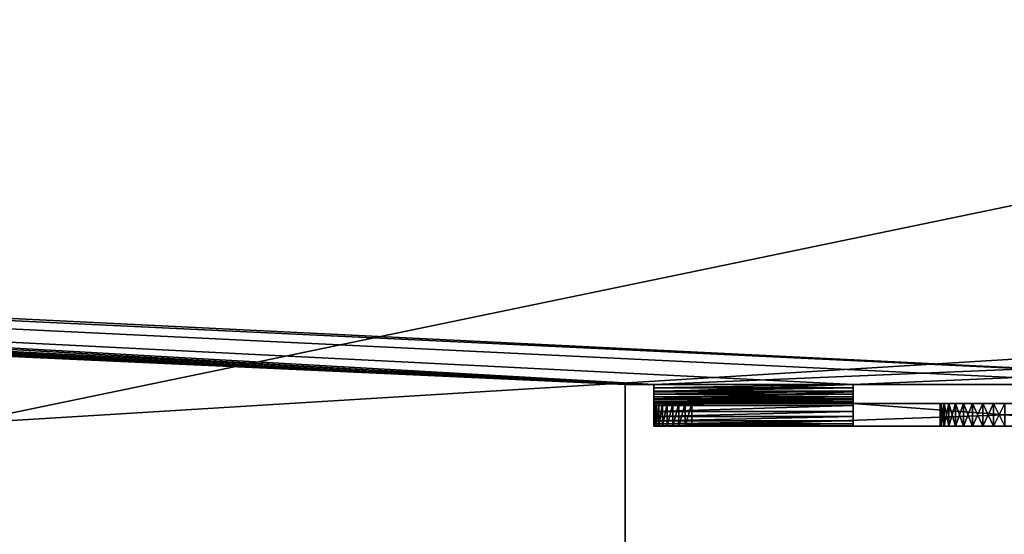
# Model space of a CAD drawing. Extents: x 3 to 600, y 3 to 274.
# Tile 260 of 622: x 276 to 301, y 246 to 259. Entities that reach past the tile are written whole.
import ezdxf

# ---------------------------------------------------------------- set-up
doc = ezdxf.new("R2010")
doc.units = 0

msp = doc.modelspace()

# ---------------------------------------------------------------- linework, layer by layer
for points in [[(346.360016, 263.709991, 20.949999), (256.610016, 263.709991, 20.949999), (256.610016, 245.084976, 20.949999)], [(346.360016, 263.709991, 20.949999), (256.610016, 245.084976, 20.949999), (346.360016, 245.084976, 20.949999)], [(346.360016, 263.709991, 19.949999), (346.360016, 245.084976, 19.949999), (256.610016, 245.084976, 19.949999)], [(346.360016, 263.709991, 19.949999), (256.610016, 245.084976, 19.949999), (256.610016, 263.709991, 19.949999)], [(346.360016, 263.709991, 272.950012), (256.610016, 263.709991, 272.950012), (256.610016, 245.084976, 272.950012)], [(346.360016, 263.709991, 272.950012), (256.610016, 245.084976, 272.950012), (346.360016, 245.084976, 272.950012)], [(346.360016, 263.709991, 271.950012), (346.360016, 245.084976, 271.950012), (256.610016, 245.084976, 271.950012)], [(346.360016, 263.709991, 271.950012), (256.610016, 245.084976, 271.950012), (256.610016, 263.709991, 271.950012)], [(63.834236, 261.854919, 256.950012), (538.984985, 262.709991, 256.950012), (310.735016, 249.709976, 256.950012)], [(291.485016, 234.309982, 257.549988), (63.985004, 262.709991, 257.549988), (63.947021, 262.275848, 257.549988)], [(291.485016, 249.709976, 257.549988), (292.235016, 249.709976, 257.549988), (63.985004, 262.709991, 257.549988)], [(63.985004, 262.709991, 257.549988), (292.235016, 249.709976, 257.549988), (541.484985, 260.209991, 257.549988)], [(291.485016, 249.709976, 257.549988), (63.985004, 262.709991, 257.549988), (291.485016, 234.309982, 257.549988)], [(291.485016, 234.309982, 257.549988), (63.947021, 262.275848, 257.549988), (63.834236, 261.854919, 257.549988)], [(63.834236, 261.854919, 256.950012), (310.735016, 249.709976, 256.950012), (63.65007, 261.459991, 256.950012)], [(63.834236, 261.854919, 257.549988), (63.65007, 261.459991, 257.549988), (291.485016, 234.309982, 257.549988)], [(291.485016, 249.709976, 256.950012), (63.40012, 261.103027, 256.950012), (63.65007, 261.459991, 256.950012)], [(291.485016, 234.309982, 257.549988), (63.65007, 261.459991, 257.549988), (63.40012, 261.103027, 257.549988)], [(63.65007, 261.459991, 256.950012), (310.735016, 249.709976, 256.950012), (305.485016, 249.709976, 256.950012)], [(63.65007, 261.459991, 256.950012), (305.485016, 249.709976, 256.950012), (297.485016, 249.709976, 256.950012)], [(291.485016, 249.709976, 256.950012), (63.65007, 261.459991, 256.950012), (292.235016, 249.709976, 256.950012)], [(292.235016, 249.709976, 256.950012), (63.65007, 261.459991, 256.950012), (297.485016, 249.709976, 256.950012)], [(291.485016, 234.309982, 257.549988), (63.40012, 261.103027, 257.549988), (38.785011, 234.309982, 257.549988)], [(63.09198, 260.794861, 256.950012), (63.40012, 261.103027, 256.950012), (291.485016, 249.709976, 256.950012)], [(291.485016, 249.709976, 256.950012), (62.735004, 260.544922, 256.950012), (63.09198, 260.794861, 256.950012)], [(291.485016, 249.709976, 256.950012), (62.34005, 260.360748, 256.950012), (62.735004, 260.544922, 256.950012)], [(61.485008, 260.209991, 256.950012), (291.485016, 234.309982, 256.950012), (38.785011, 234.309982, 256.950012)], [(563.484985, 234.309982, 35.349995), (39.485008, 234.309982, 35.349995), (461.985016, 260.209991, 35.349995)], [(461.985016, 260.209991, 35.349995), (39.485008, 234.309982, 35.349995), (140.985001, 260.209991, 35.349995)], [(39.485008, 234.309982, 35.949997), (563.484985, 234.309982, 35.949997), (461.985016, 260.209991, 35.949997)], [(461.985016, 260.209991, 35.949997), (140.985001, 260.209991, 35.949997), (39.485008, 234.309982, 35.949997)], [(291.485016, 249.709976, 256.950012), (61.485008, 260.209991, 256.950012), (61.919125, 260.247955, 256.950012)], [(291.485016, 249.709976, 256.950012), (291.485016, 234.309982, 256.950012), (61.485008, 260.209991, 256.950012)], [(61.919125, 260.247955, 256.950012), (62.34005, 260.360748, 256.950012), (291.485016, 249.709976, 256.950012)], [(541.484985, 260.209991, 257.549988), (292.235016, 249.709976, 257.549988), (297.485016, 249.709976, 257.549988)], [(297.485016, 249.709976, 257.549988), (305.485016, 249.709976, 257.549988), (541.484985, 260.209991, 257.549988)], [(292.235016, 249.709976, 257.549988), (291.485016, 249.709976, 257.549988), (292.235016, 249.709976, 256.950012)], [(292.235016, 249.709976, 256.950012), (291.485016, 249.709976, 257.549988), (291.485016, 249.709976, 256.950012)], [(291.485016, 234.309982, 257.549988), (291.485016, 234.309982, 256.950012), (291.485016, 249.709976, 257.549988)], [(291.485016, 249.709976, 257.549988), (291.485016, 234.309982, 256.950012), (291.485016, 249.709976, 256.950012)], [(297.485016, 249.709976, 257.549988), (292.235016, 249.709976, 257.549988), (292.235016, 249.518967, 257.533295)], [(297.485016, 249.709976, 257.549988), (292.235016, 249.518967, 257.533295), (297.485016, 249.518967, 257.533295)], [(297.485016, 249.623154, 256.942413), (292.235016, 249.623154, 256.942413), (297.485016, 249.709976, 256.950012)], [(297.485016, 249.709976, 256.950012), (292.235016, 249.623154, 256.942413), (292.235016, 249.709976, 256.950012)], [(292.235016, 249.623154, 256.942413), (292.235016, 249.518967, 257.533295), (292.235016, 249.709976, 256.950012)], [(292.235016, 249.709976, 256.950012), (292.235016, 249.518967, 257.533295), (292.235016, 249.709976, 257.549988)], [(297.485016, 249.538971, 256.919861), (292.235016, 249.538971, 256.919861), (297.485016, 249.623154, 256.942413)], [(297.485016, 249.623154, 256.942413), (292.235016, 249.538971, 256.919861), (292.235016, 249.623154, 256.942413)], [(292.235016, 249.538971, 256.919861), (292.235016, 249.333755, 257.483673), (292.235016, 249.623154, 256.942413)], [(292.235016, 249.623154, 256.942413), (292.235016, 249.333755, 257.483673), (292.235016, 249.518967, 257.533295)], [(297.485016, 249.709976, 257.549988), (297.485016, 249.709976, 256.950012), (305.485016, 249.709976, 257.549988)], [(305.485016, 249.709976, 257.549988), (297.485016, 249.709976, 256.950012), (305.485016, 249.709976, 256.950012)], [(297.485016, 249.709976, 256.950012), (297.485016, 249.709976, 257.549988), (297.485016, 249.623154, 256.942413)], [(297.485016, 249.623154, 256.942413), (297.485016, 249.709976, 257.549988), (297.485016, 249.518967, 257.533295)], [(297.485016, 249.623154, 256.942413), (297.485016, 249.518967, 257.533295), (297.485016, 249.538971, 256.919861)], [(297.485016, 249.459976, 256.882996), (292.235016, 249.459976, 256.882996), (297.485016, 249.538971, 256.919861)], [(297.485016, 249.538971, 256.919861), (292.235016, 249.459976, 256.882996), (292.235016, 249.538971, 256.919861)], [(292.235016, 249.459976, 256.882996), (292.235016, 249.159988, 257.402618), (292.235016, 249.538971, 256.919861)], [(292.235016, 249.538971, 256.919861), (292.235016, 249.159988, 257.402618), (292.235016, 249.333755, 257.483673)], [(297.485016, 249.518967, 257.533295), (292.235016, 249.518967, 257.533295), (292.235016, 249.333755, 257.483673)], [(297.485016, 249.518967, 257.533295), (292.235016, 249.333755, 257.483673), (297.485016, 249.333755, 257.483673)], [(297.485016, 249.388596, 256.833008), (292.235016, 249.388596, 256.833008), (297.485016, 249.459976, 256.882996)], [(297.485016, 249.459976, 256.882996), (292.235016, 249.388596, 256.833008), (292.235016, 249.459976, 256.882996)], [(292.235016, 249.388596, 256.833008), (292.235016, 249.002914, 257.292633), (292.235016, 249.459976, 256.882996)], [(292.235016, 249.459976, 256.882996), (292.235016, 249.002914, 257.292633), (292.235016, 249.159988, 257.402618)], [(297.485016, 249.326965, 256.771393), (292.235016, 249.326965, 256.771393), (297.485016, 249.388596, 256.833008)], [(297.485016, 249.388596, 256.833008), (292.235016, 249.326965, 256.771393), (292.235016, 249.388596, 256.833008)], [(292.235016, 249.326965, 256.771393), (292.235016, 248.86734, 257.157074), (292.235016, 249.388596, 256.833008)], [(292.235016, 249.388596, 256.833008), (292.235016, 248.86734, 257.157074), (292.235016, 249.002914, 257.292633)], [(297.485016, 249.333755, 257.483673), (292.235016, 249.333755, 257.483673), (292.235016, 249.159988, 257.402618)], [(297.485016, 249.333755, 257.483673), (292.235016, 249.159988, 257.402618), (297.485016, 249.159988, 257.402618)], [(297.485016, 249.276962, 256.700012), (292.235016, 249.276962, 256.700012), (297.485016, 249.326965, 256.771393)], [(297.485016, 249.326965, 256.771393), (292.235016, 249.276962, 256.700012), (292.235016, 249.326965, 256.771393)], [(292.235016, 249.276962, 256.700012), (292.235016, 248.757355, 257), (292.235016, 249.326965, 256.771393)], [(292.235016, 249.326965, 256.771393), (292.235016, 248.757355, 257), (292.235016, 248.86734, 257.157074)], [(297.485016, 249.538971, 256.919861), (297.485016, 249.518967, 257.533295), (297.485016, 249.333755, 257.483673)], [(297.485016, 249.538971, 256.919861), (297.485016, 249.333755, 257.483673), (297.485016, 249.459976, 256.882996)], [(297.485016, 249.459976, 256.882996), (297.485016, 249.333755, 257.483673), (297.485016, 249.159988, 257.402618)], [(297.485016, 249.459976, 256.882996), (297.485016, 249.159988, 257.402618), (297.485016, 249.388596, 256.833008)], [(297.485016, 249.388596, 256.833008), (297.485016, 249.159988, 257.402618), (297.485016, 249.002914, 257.292633)], [(297.485016, 249.388596, 256.833008), (297.485016, 249.002914, 257.292633), (297.485016, 249.326965, 256.771393)], [(297.485016, 249.326965, 256.771393), (297.485016, 249.002914, 257.292633), (297.485016, 248.86734, 257.157074)], [(297.485016, 249.326965, 256.771393), (297.485016, 248.86734, 257.157074), (297.485016, 249.276962, 256.700012)], [(297.485016, 249.240143, 256.621002), (292.235016, 249.240143, 256.621002), (297.485016, 249.276962, 256.700012)], [(297.485016, 249.276962, 256.700012), (292.235016, 249.240143, 256.621002), (292.235016, 249.276962, 256.700012)], [(292.235016, 249.240143, 256.621002), (292.235016, 248.676315, 256.826233), (292.235016, 249.276962, 256.700012)], [(292.235016, 249.276962, 256.700012), (292.235016, 248.676315, 256.826233), (292.235016, 248.757355, 257)], [(297.485016, 249.217575, 256.536804), (292.235016, 249.217575, 256.536804), (297.485016, 249.240143, 256.621002)], [(297.485016, 249.240143, 256.621002), (292.235016, 249.217575, 256.536804), (292.235016, 249.240143, 256.621002)], [(292.235016, 249.217575, 256.536804), (292.235016, 248.626694, 256.641022), (292.235016, 249.240143, 256.621002)], [(292.235016, 249.240143, 256.621002), (292.235016, 248.626694, 256.641022), (292.235016, 248.676315, 256.826233)], [(297.485016, 249.209976, 256.450012), (292.235016, 249.209976, 256.450012), (297.485016, 249.217575, 256.536804)], [(297.485016, 249.217575, 256.536804), (292.235016, 249.209976, 256.450012), (292.235016, 249.217575, 256.536804)], [(292.235016, 249.209976, 256.450012), (292.235016, 248.609985, 256.450012), (292.235016, 249.217575, 256.536804)], [(292.235016, 249.217575, 256.536804), (292.235016, 248.609985, 256.450012), (292.235016, 248.626694, 256.641022)], [(292.235016, 248.609985, 240.550003), (292.235016, 248.609985, 256.450012), (292.235016, 249.209976, 240.550003)], [(292.235016, 249.209976, 240.550003), (292.235016, 248.609985, 256.450012), (292.235016, 249.209976, 256.450012)], [(300.392273, 249.209976, 246.252274), (300.182739, 249.209976, 246.04274), (292.235016, 249.209976, 256.450012)], [(297.485016, 249.209976, 256.450012), (300.903564, 249.209976, 246.54747), (292.235016, 249.209976, 256.450012)], [(292.235016, 249.209976, 256.450012), (300.903564, 249.209976, 246.54747), (300.63501, 249.209976, 246.422241)], [(292.235016, 249.209976, 256.450012), (300.63501, 249.209976, 246.422241), (300.392273, 249.209976, 246.252274)], [(299.785004, 249.209976, 244.949997), (299.810822, 249.209976, 244.6548), (292.235016, 249.209976, 240.550003)], [(292.235016, 249.209976, 240.550003), (299.810822, 249.209976, 244.6548), (299.887512, 249.209976, 244.368561)], [(292.235016, 249.209976, 240.550003), (299.887512, 249.209976, 244.368561), (292.250183, 249.209976, 240.376358)], [(300.182739, 249.209976, 246.04274), (300.012756, 249.209976, 245.800003), (292.235016, 249.209976, 256.450012)], [(292.235016, 249.209976, 256.450012), (300.012756, 249.209976, 245.800003), (299.887512, 249.209976, 245.531433)], [(292.235016, 249.209976, 256.450012), (299.887512, 249.209976, 245.531433), (292.235016, 249.209976, 240.550003)], [(292.235016, 249.209976, 240.550003), (299.887512, 249.209976, 245.531433), (299.810822, 249.209976, 245.245209)], [(292.235016, 249.209976, 240.550003), (299.810822, 249.209976, 245.245209), (299.785004, 249.209976, 244.949997)], [(292.235016, 248.609985, 240.550003), (292.235016, 249.209976, 240.550003), (292.250183, 249.209976, 240.376358)], [(292.235016, 248.609985, 240.550003), (292.250183, 249.209976, 240.376358), (292.250183, 248.609985, 240.376358)], [(297.485016, 249.159988, 257.402618), (292.235016, 249.159988, 257.402618), (292.235016, 249.002914, 257.292633)], [(297.485016, 249.159988, 257.402618), (292.235016, 249.002914, 257.292633), (297.485016, 249.002914, 257.292633)], [(292.250183, 249.209976, 240.376358), (299.887512, 249.209976, 244.368561), (292.295319, 249.209976, 240.207977)], [(292.250183, 248.609985, 240.376358), (292.250183, 249.209976, 240.376358), (292.295319, 249.209976, 240.207977)], [(292.250183, 248.609985, 240.376358), (292.295319, 249.209976, 240.207977), (292.295319, 248.609985, 240.207977)], [(299.887512, 249.209976, 244.368561), (292.368988, 249.209976, 240.050003), (292.295319, 249.209976, 240.207977)], [(292.295319, 248.609985, 240.207977), (292.295319, 249.209976, 240.207977), (292.368988, 249.209976, 240.050003)], [(292.295319, 248.609985, 240.207977), (292.368988, 249.209976, 240.050003), (292.368988, 248.609985, 240.050003)], [(299.887512, 249.209976, 244.368561), (292.468964, 249.209976, 239.907211), (292.368988, 249.209976, 240.050003)], [(292.368988, 248.609985, 240.050003), (292.368988, 249.209976, 240.050003), (292.468964, 249.209976, 239.907211)], [(292.368988, 248.609985, 240.050003), (292.468964, 249.209976, 239.907211), (292.468964, 248.609985, 239.907211)], [(300.012756, 249.209976, 244.099991), (292.592224, 249.209976, 239.783951), (292.468964, 249.209976, 239.907211)], [(300.012756, 249.209976, 244.099991), (292.468964, 249.209976, 239.907211), (299.887512, 249.209976, 244.368561)], [(292.468964, 248.609985, 239.907211), (292.468964, 249.209976, 239.907211), (292.592224, 249.209976, 239.783951)], [(292.468964, 248.609985, 239.907211), (292.592224, 249.209976, 239.783951), (292.592224, 248.609985, 239.783951)], [(292.735016, 249.209976, 239.683975), (292.592224, 249.209976, 239.783951), (300.012756, 249.209976, 244.099991)], [(292.592224, 248.609985, 239.783951), (292.592224, 249.209976, 239.783951), (292.735016, 249.209976, 239.683975)], [(292.592224, 248.609985, 239.783951), (292.735016, 249.209976, 239.683975), (292.735016, 248.609985, 239.683975)], [(292.892975, 249.209976, 239.610306), (292.735016, 249.209976, 239.683975), (300.012756, 249.209976, 244.099991)], [(292.735016, 248.609985, 239.683975), (292.735016, 249.209976, 239.683975), (292.892975, 249.209976, 239.610306)], [(292.735016, 248.609985, 239.683975), (292.892975, 249.209976, 239.610306), (292.892975, 248.609985, 239.610306)], [(300.012756, 249.209976, 244.099991), (293.06134, 249.209976, 239.565201), (292.892975, 249.209976, 239.610306)], [(292.892975, 248.609985, 239.610306), (292.892975, 249.209976, 239.610306), (293.06134, 249.209976, 239.565201)], [(292.892975, 248.609985, 239.610306), (293.06134, 249.209976, 239.565201), (293.06134, 248.609985, 239.565201)], [(300.012756, 249.209976, 244.099991), (293.235016, 249.209976, 239.549988), (293.06134, 249.209976, 239.565201)], [(293.06134, 248.609985, 239.565201), (293.06134, 249.209976, 239.565201), (293.235016, 249.209976, 239.549988)], [(293.06134, 248.609985, 239.565201), (293.235016, 249.209976, 239.549988), (293.235016, 248.609985, 239.549988)], [(300.63501, 249.209976, 243.477753), (293.235016, 249.209976, 239.549988), (300.392273, 249.209976, 243.64772)], [(300.392273, 249.209976, 243.64772), (293.235016, 249.209976, 239.549988), (300.182739, 249.209976, 243.857254)], [(300.63501, 249.209976, 243.477753), (300.903564, 249.209976, 243.352524), (293.235016, 249.209976, 239.549988)], [(293.235016, 249.209976, 239.549988), (300.903564, 249.209976, 243.352524), (301.189789, 249.209976, 243.275818)], [(293.235016, 249.209976, 239.549988), (301.189789, 249.209976, 243.275818), (309.735016, 249.209976, 239.549988)], [(300.182739, 249.209976, 243.857254), (293.235016, 249.209976, 239.549988), (300.012756, 249.209976, 244.099991)], [(293.235016, 249.209976, 239.549988), (309.735016, 249.209976, 239.549988), (293.235016, 248.609985, 239.549988)], [(293.235016, 248.609985, 239.549988), (309.735016, 249.209976, 239.549988), (309.735016, 248.609985, 239.549988)], [(297.485016, 249.276962, 256.700012), (297.485016, 248.86734, 257.157074), (297.485016, 248.757355, 257)], [(297.485016, 249.276962, 256.700012), (297.485016, 248.757355, 257), (297.485016, 249.240143, 256.621002)], [(297.485016, 249.240143, 256.621002), (297.485016, 248.757355, 257), (297.485016, 248.676315, 256.826233)], [(297.485016, 249.240143, 256.621002), (297.485016, 248.676315, 256.826233), (297.485016, 249.217575, 256.536804)], [(297.485016, 249.217575, 256.536804), (297.485016, 248.676315, 256.826233), (297.485016, 248.626694, 256.641022)], [(297.485016, 249.217575, 256.536804), (297.485016, 248.626694, 256.641022), (297.485016, 249.209976, 256.450012)], [(305.485016, 249.209976, 256.450012), (301.485016, 249.209976, 246.649994), (297.485016, 249.209976, 256.450012)], [(301.485016, 249.209976, 246.649994), (301.189789, 249.209976, 246.624176), (297.485016, 249.209976, 256.450012)], [(297.485016, 249.209976, 256.450012), (301.189789, 249.209976, 246.624176), (300.903564, 249.209976, 246.54747)], [(297.485016, 249.209976, 256.450012), (297.485016, 248.626694, 256.641022), (297.485016, 248.609985, 256.450012)], [(297.485016, 248.609985, 256.450012), (305.485016, 248.609985, 256.450012), (297.485016, 249.209976, 256.450012)], [(297.485016, 249.209976, 256.450012), (305.485016, 248.609985, 256.450012), (305.485016, 249.209976, 256.450012)], [(299.810822, 248.609985, 244.6548), (299.810822, 249.209976, 244.6548), (299.785004, 248.609985, 244.949997)], [(299.785004, 248.609985, 244.949997), (299.810822, 249.209976, 244.6548), (299.785004, 249.209976, 244.949997)], [(299.785004, 248.609985, 244.949997), (299.785004, 249.209976, 244.949997), (299.810822, 248.609985, 245.245209)], [(299.810822, 248.609985, 245.245209), (299.785004, 249.209976, 244.949997), (299.810822, 249.209976, 245.245209)], [(299.887512, 248.609985, 244.368561), (299.887512, 249.209976, 244.368561), (299.810822, 248.609985, 244.6548)], [(299.810822, 248.609985, 244.6548), (299.887512, 249.209976, 244.368561), (299.810822, 249.209976, 244.6548)], [(299.810822, 248.609985, 245.245209), (299.810822, 249.209976, 245.245209), (299.887512, 248.609985, 245.531433)], [(299.887512, 248.609985, 245.531433), (299.810822, 249.209976, 245.245209), (299.887512, 249.209976, 245.531433)], [(300.012756, 248.609985, 244.099991), (300.012756, 249.209976, 244.099991), (299.887512, 248.609985, 244.368561)], [(299.887512, 248.609985, 244.368561), (300.012756, 249.209976, 244.099991), (299.887512, 249.209976, 244.368561)], [(299.887512, 248.609985, 245.531433), (299.887512, 249.209976, 245.531433), (300.012756, 248.609985, 245.800003)], [(300.012756, 248.609985, 245.800003), (299.887512, 249.209976, 245.531433), (300.012756, 249.209976, 245.800003)], [(300.182739, 248.609985, 243.857254), (300.182739, 249.209976, 243.857254), (300.012756, 248.609985, 244.099991)], [(300.012756, 248.609985, 244.099991), (300.182739, 249.209976, 243.857254), (300.012756, 249.209976, 244.099991)], [(300.012756, 248.609985, 245.800003), (300.012756, 249.209976, 245.800003), (300.182739, 248.609985, 246.04274)], [(300.182739, 248.609985, 246.04274), (300.012756, 249.209976, 245.800003), (300.182739, 249.209976, 246.04274)], [(300.392273, 248.609985, 243.64772), (300.392273, 249.209976, 243.64772), (300.182739, 248.609985, 243.857254)], [(300.182739, 248.609985, 243.857254), (300.392273, 249.209976, 243.64772), (300.182739, 249.209976, 243.857254)], [(300.182739, 248.609985, 246.04274), (300.182739, 249.209976, 246.04274), (300.392273, 248.609985, 246.252274)], [(300.392273, 248.609985, 246.252274), (300.182739, 249.209976, 246.04274), (300.392273, 249.209976, 246.252274)], [(300.63501, 248.609985, 243.477753), (300.63501, 249.209976, 243.477753), (300.392273, 248.609985, 243.64772)], [(300.392273, 248.609985, 243.64772), (300.63501, 249.209976, 243.477753), (300.392273, 249.209976, 243.64772)], [(300.392273, 248.609985, 246.252274), (300.392273, 249.209976, 246.252274), (300.63501, 248.609985, 246.422241)], [(300.63501, 248.609985, 246.422241), (300.392273, 249.209976, 246.252274), (300.63501, 249.209976, 246.422241)], [(300.903564, 248.609985, 243.352524), (300.903564, 249.209976, 243.352524), (300.63501, 248.609985, 243.477753)], [(300.63501, 248.609985, 243.477753), (300.903564, 249.209976, 243.352524), (300.63501, 249.209976, 243.477753)], [(300.63501, 248.609985, 246.422241), (300.63501, 249.209976, 246.422241), (300.903564, 248.609985, 246.54747)], [(300.903564, 248.609985, 246.54747), (300.63501, 249.209976, 246.422241), (300.903564, 249.209976, 246.54747)], [(301.189789, 248.609985, 243.275818), (301.189789, 249.209976, 243.275818), (300.903564, 248.609985, 243.352524)], [(300.903564, 248.609985, 243.352524), (301.189789, 249.209976, 243.275818), (300.903564, 249.209976, 243.352524)], [(300.903564, 248.609985, 246.54747), (300.903564, 249.209976, 246.54747), (301.189789, 248.609985, 246.624176)], [(301.189789, 248.609985, 246.624176), (300.903564, 249.209976, 246.54747), (301.189789, 249.209976, 246.624176)], [(309.735016, 249.209976, 239.549988), (301.189789, 249.209976, 243.275818), (301.485016, 249.209976, 243.25)], [(301.485016, 248.609985, 243.25), (301.485016, 249.209976, 243.25), (301.189789, 248.609985, 243.275818)], [(301.189789, 248.609985, 243.275818), (301.485016, 249.209976, 243.25), (301.189789, 249.209976, 243.275818)], [(301.189789, 248.609985, 246.624176), (301.189789, 249.209976, 246.624176), (301.485016, 248.609985, 246.649994)], [(301.485016, 248.609985, 246.649994), (301.189789, 249.209976, 246.624176), (301.485016, 249.209976, 246.649994)], [(297.485016, 249.002914, 257.292633), (292.235016, 249.002914, 257.292633), (292.235016, 248.86734, 257.157074)], [(297.485016, 249.002914, 257.292633), (292.235016, 248.86734, 257.157074), (297.485016, 248.86734, 257.157074)], [(297.485016, 248.86734, 257.157074), (292.235016, 248.86734, 257.157074), (292.235016, 248.757355, 257)], [(297.485016, 248.86734, 257.157074), (292.235016, 248.757355, 257), (297.485016, 248.757355, 257)], [(297.485016, 248.757355, 257), (292.235016, 248.757355, 257), (292.235016, 248.676315, 256.826233)], [(297.485016, 248.757355, 257), (292.235016, 248.676315, 256.826233), (297.485016, 248.676315, 256.826233)], [(297.485016, 248.676315, 256.826233), (292.235016, 248.676315, 256.826233), (292.235016, 248.626694, 256.641022)], [(297.485016, 248.676315, 256.826233), (292.235016, 248.626694, 256.641022), (297.485016, 248.626694, 256.641022)], [(297.485016, 248.626694, 256.641022), (292.235016, 248.626694, 256.641022), (292.235016, 248.609985, 256.450012)], [(297.485016, 248.626694, 256.641022), (292.235016, 248.609985, 256.450012), (297.485016, 248.609985, 256.450012)], [(292.235016, 248.609985, 256.450012), (300.012756, 248.609985, 245.800003), (300.182739, 248.609985, 246.04274)], [(300.63501, 248.609985, 246.422241), (297.485016, 248.609985, 256.450012), (292.235016, 248.609985, 256.450012)], [(300.63501, 248.609985, 246.422241), (292.235016, 248.609985, 256.450012), (300.392273, 248.609985, 246.252274)], [(300.392273, 248.609985, 246.252274), (292.235016, 248.609985, 256.450012), (300.182739, 248.609985, 246.04274)], [(299.810822, 248.609985, 244.6548), (292.235016, 248.609985, 240.550003), (299.887512, 248.609985, 244.368561)], [(299.887512, 248.609985, 244.368561), (292.235016, 248.609985, 240.550003), (292.250183, 248.609985, 240.376358)], [(299.810822, 248.609985, 244.6548), (299.785004, 248.609985, 244.949997), (292.235016, 248.609985, 240.550003)], [(292.235016, 248.609985, 240.550003), (299.785004, 248.609985, 244.949997), (299.810822, 248.609985, 245.245209)], [(292.235016, 248.609985, 240.550003), (299.810822, 248.609985, 245.245209), (292.235016, 248.609985, 256.450012)], [(292.235016, 248.609985, 256.450012), (299.810822, 248.609985, 245.245209), (299.887512, 248.609985, 245.531433)], [(292.235016, 248.609985, 256.450012), (299.887512, 248.609985, 245.531433), (300.012756, 248.609985, 245.800003)], [(299.887512, 248.609985, 244.368561), (292.250183, 248.609985, 240.376358), (292.295319, 248.609985, 240.207977)], [(292.295319, 248.609985, 240.207977), (292.368988, 248.609985, 240.050003), (299.887512, 248.609985, 244.368561)], [(299.887512, 248.609985, 244.368561), (292.368988, 248.609985, 240.050003), (292.468964, 248.609985, 239.907211)], [(299.887512, 248.609985, 244.368561), (292.468964, 248.609985, 239.907211), (300.012756, 248.609985, 244.099991)], [(300.012756, 248.609985, 244.099991), (292.468964, 248.609985, 239.907211), (292.592224, 248.609985, 239.783951)], [(300.012756, 248.609985, 244.099991), (292.592224, 248.609985, 239.783951), (292.735016, 248.609985, 239.683975)], [(292.892975, 248.609985, 239.610306), (300.012756, 248.609985, 244.099991), (292.735016, 248.609985, 239.683975)], [(293.06134, 248.609985, 239.565201), (300.012756, 248.609985, 244.099991), (292.892975, 248.609985, 239.610306)], [(293.235016, 248.609985, 239.549988), (300.182739, 248.609985, 243.857254), (293.06134, 248.609985, 239.565201)], [(293.06134, 248.609985, 239.565201), (300.182739, 248.609985, 243.857254), (300.012756, 248.609985, 244.099991)], [(301.189789, 248.609985, 243.275818), (300.903564, 248.609985, 243.352524), (293.235016, 248.609985, 239.549988)], [(293.235016, 248.609985, 239.549988), (300.903564, 248.609985, 243.352524), (300.63501, 248.609985, 243.477753)], [(309.735016, 248.609985, 239.549988), (301.780212, 248.609985, 243.275818), (293.235016, 248.609985, 239.549988)], [(293.235016, 248.609985, 239.549988), (301.780212, 248.609985, 243.275818), (301.485016, 248.609985, 243.25)], [(293.235016, 248.609985, 239.549988), (301.485016, 248.609985, 243.25), (301.189789, 248.609985, 243.275818)], [(300.63501, 248.609985, 243.477753), (300.392273, 248.609985, 243.64772), (293.235016, 248.609985, 239.549988)], [(293.235016, 248.609985, 239.549988), (300.392273, 248.609985, 243.64772), (300.182739, 248.609985, 243.857254)], [(300.903564, 248.609985, 246.54747), (297.485016, 248.609985, 256.450012), (300.63501, 248.609985, 246.422241)], [(300.903564, 248.609985, 246.54747), (301.189789, 248.609985, 246.624176), (297.485016, 248.609985, 256.450012)], [(297.485016, 248.609985, 256.450012), (301.189789, 248.609985, 246.624176), (301.485016, 248.609985, 246.649994)], [(297.485016, 248.609985, 256.450012), (301.485016, 248.609985, 246.649994), (305.485016, 248.609985, 256.450012)]]:
    msp.add_3dface(points)

doc.saveas('drawing.dxf')
